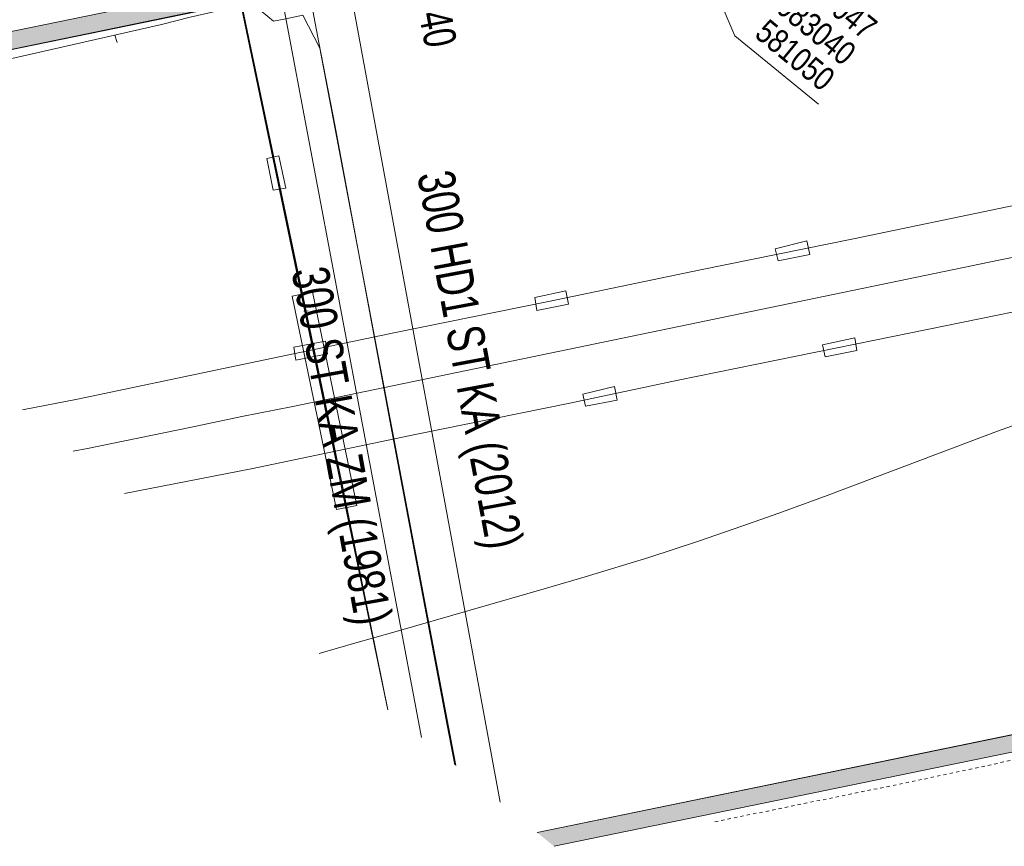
# Model space of a CAD drawing. Header units: metres. Extents: x -740 to 758, y -633 to 854.
# Tile 318 of 656: x 81 to 119, y -633 to -601. Entities that reach past the tile are written whole.
import ezdxf

# ---------------------------------------------------------------- set-up
doc = ezdxf.new("R2010")
doc.units = ezdxf.units.M
doc.header["$MEASUREMENT"] = 0
doc.linetypes.add('125_125', pattern=[0.2496, 0.1248, -0.1248])
for name, color, linetype in [('Gas.LOVION', 7, 'Continuous'), ('Gis.LOVION', 7, 'Continuous'), ('Grundkarte.LOVION', 7, 'Continuous'), ('Telko.LOVION', 7, 'Continuous'), ('Wasser.LOVION', 7, 'Continuous')]:
    doc.layers.add(name, color=color, linetype=linetype)
doc.styles.add('ERSTELLTER_STIL_1', font='arial.ttf')

msp = doc.modelspace()

# ---------------------------------------------------------------- hatches: boundary and pattern name
at = {"layer": 'Grundkarte.LOVION', "linetype": 'Continuous', "lineweight": 18}
for points in [[(66.554, -604.229), (67.229, -604.784), (76.096, -602.971), (90.611, -599.986), (149.678, -587.738), (168.102, -584.518), (168.362, -584.463), (177.806, -582.801), (177.684, -582.162), (168.241, -583.824), (167.98, -583.879), (149.557, -587.099), (90.458, -599.321), (75.942, -602.307)], [(100.621, -632.228), (101.263, -632.756), (153.879, -621.937), (153.758, -621.299)]]:
    msp.add_hatch(color=254, dxfattribs=at).paths.add_polyline_path(points)

# ---------------------------------------------------------------- linework, layer by layer
at = {"layer": 'Gas.LOVION', "color": 1, "linetype": 'Continuous', "lineweight": 18}
msp.add_lwpolyline([(91.987, -600.605), (92.224, -601.823), (92.829, -604.985), (95.032, -616.784), (97.157, -628.089), (97.455, -629.626)], dxfattribs=at)
at = {"layer": 'Gas.LOVION', "color": 1, "linetype": '125_125', "lineweight": 18}
msp.add_lwpolyline([(107.452, -631.811), (115.507, -630.166), (125.972, -627.917), (134.625, -626.036), (137.246, -626.386), (140.885, -626.577), (146.772, -625.277), (148.478, -625.037), (150.144, -624.548)], dxfattribs=at)
at = {"layer": 'Gis.LOVION', "color": 33, "linetype": 'Continuous', "lineweight": 18}
for points in [[(89.206, -600.123), (94.868, -627.5), (93.151, -619.008), (91.727, -612.157), (89.2, -600.064)], [(122.314, -609.403), (118.373, -610.202), (91.214, -615.828), (89.257, -616.211), (87.26, -616.643), (83.318, -617.442), (82.768, -617.555)]]:
    msp.add_lwpolyline(points, dxfattribs=at)
at = {"layer": 'Gis.LOVION', "color": 44, "linetype": 'Continuous', "lineweight": 18}
msp.add_lwpolyline([(96.169, -628.57), (90.853, -600.346), (93.433, -599.828), (99.19, -631.052)], dxfattribs=at)
at = {"layer": 'Gis.LOVION', "color": 33, "linetype": 'Continuous', "lineweight": 18}
msp.add_lwpolyline([(93.685, -619.635), (92.903, -619.8), (91.199, -611.588), (91.981, -611.423)], close=True, dxfattribs=at)
at = {"layer": 'Gis.LOVION', "color": 70, "linetype": 'Continuous', "lineweight": 18}
for points in [[(91.64, -612.166), (91.815, -612.148)], [(91.719, -612.069), (91.736, -612.245)]]:
    msp.add_lwpolyline(points, dxfattribs=at)
at = {"layer": 'Grundkarte.LOVION', "color": 8, "linetype": 'Continuous', "lineweight": 18}
for points in [[(229.811, -573.903), (222.115, -574.685), (216.018, -575.813), (177.783, -582.566), (177.806, -582.801), (168.362, -584.463), (149.678, -587.738), (76.096, -602.971), (67.229, -604.784)], [(214.148, -592.961), (210.252, -591.805), (196.94, -589.265), (178.467, -586.844), (177.806, -582.801), (177.783, -582.566), (216.018, -575.813), (218.242, -587.98), (216.018, -575.813), (222.115, -574.685), (229.811, -573.903), (222.115, -574.685), (216.018, -575.813), (215.718, -573.951), (196.744, -576.988), (167.931, -582.17), (168.362, -584.463), (149.678, -587.738), (76.096, -602.971)], [(76.096, -602.971), (149.678, -587.738), (168.362, -584.463), (178.467, -586.844), (183.781, -588.896), (209.341, -598.811)], [(89.261, -600.384), (88.394, -600.587), (87.267, -600.845), (86.171, -601.129), (80.534, -602.419), (79.433, -602.645), (77.178, -603.161), (75.843, -603.41), (74.513, -603.717), (73.178, -603.966), (71.96, -604.203), (71.843, -604.215), (70.54, -604.49), (69.178, -604.771), (67.843, -605.02), (67.55, -605.048)], [(84.466, -601.828), (84.379, -601.541)], [(100.621, -632.228), (154.624, -621.096), (163.188, -620.111), (168.753, -619.892), (173.538, -620.163), (179.092, -620.743), (186.437, -621.503), (190.191, -622.111)], [(190.191, -622.111), (186.437, -621.503), (179.092, -620.743), (173.538, -620.163), (168.753, -619.892), (163.188, -620.111), (154.624, -621.096), (100.621, -632.228)]]:
    msp.add_lwpolyline(points, dxfattribs=at)
at = {"layer": 'Grundkarte.LOVION', "color": 7, "linetype": 'Continuous', "lineweight": 13}
for points in [[(66.554, -604.229), (75.942, -602.307), (90.458, -599.321), (149.557, -587.099), (167.98, -583.879), (168.241, -583.824), (177.684, -582.162), (177.806, -582.801), (168.362, -584.463), (168.102, -584.518), (149.678, -587.738), (90.611, -599.986), (76.096, -602.971), (67.229, -604.784)], [(89.18, -600.155), (94.868, -627.5)], [(80.823, -615.957), (82.94, -615.543), (88.791, -614.321), (95.163, -612.988), (101.046, -611.793), (106.897, -610.57), (112.78, -609.375), (118.689, -608.147), (125.152, -606.835)], [(125.802, -610.761), (119.632, -612.044), (113.605, -613.284), (106.042, -614.821), (101.872, -615.702), (95.989, -616.898), (89.617, -618.23), (84.744, -619.179)], [(100.621, -632.228), (153.758, -621.299), (153.879, -621.937), (101.263, -632.756)]]:
    msp.add_lwpolyline(points, dxfattribs=at)
at = {"layer": 'Grundkarte.LOVION', "color": 132, "linetype": 'Continuous', "lineweight": 18}
for points in [[(76.096, -602.971), (149.678, -587.738), (153.375, -587.761), (155.266, -587.753), (156.741, -587.727), (158.067, -587.686), (159.217, -587.662), (160.303, -587.586), (161.305, -587.547), (162.274, -587.482), (164.179, -587.325), (168.369, -586.945), (170.072, -586.837), (171.393, -586.738), (172.485, -586.72), (173.784, -586.711), (175.324, -586.738), (178.467, -586.844)], [(120.006, -616.175), (118.322, -616.783), (111.766, -619.257), (109.912, -619.94), (108.482, -620.435), (106.824, -621.011), (104.906, -621.642), (102.466, -622.383), (100.972, -622.824), (95.109, -624.521), (93.641, -624.93), (92.232, -625.334)]]:
    msp.add_lwpolyline(points, dxfattribs=at)
at = {"layer": 'Grundkarte.LOVION', "color": 7, "linetype": 'Continuous', "lineweight": 13}
for points in [[(90.223, -606.289), (90.685, -606.185), (90.955, -607.43), (90.46, -607.508)], [(109.877, -610.22), (109.773, -609.757), (110.985, -609.461), (111.096, -609.983)], [(100.606, -612.131), (100.528, -611.636), (101.714, -611.373), (101.825, -611.894)], [(91.335, -614.043), (91.257, -613.548), (92.476, -613.31), (92.554, -613.805)], [(112.827, -613.183), (112.905, -613.677), (111.687, -613.915), (111.583, -613.452)], [(103.583, -615.062), (103.693, -615.583), (102.474, -615.82), (102.37, -615.358)]]:
    msp.add_lwpolyline(points, close=True, dxfattribs=at)
at = {"layer": 'Grundkarte.LOVION', "color": 253, "linetype": 'Continuous', "lineweight": 18}
for points in [[(92.232, -625.334), (93.641, -624.93), (95.109, -624.521), (100.972, -622.824), (102.466, -622.383), (104.906, -621.642), (106.824, -621.011), (108.482, -620.435), (109.912, -619.94), (111.766, -619.257), (118.322, -616.783), (120.006, -616.175)], [(92.232, -625.334), (93.641, -624.93), (95.109, -624.521), (100.972, -622.824), (102.466, -622.383), (104.906, -621.642), (106.824, -621.011), (108.482, -620.435), (109.912, -619.94), (111.766, -619.257), (118.322, -616.783), (120.006, -616.175)], [(100.621, -632.228), (154.624, -621.096), (163.188, -620.111), (168.753, -619.892), (173.538, -620.163), (179.092, -620.743), (186.437, -621.503), (190.191, -622.111)], [(190.191, -622.111), (186.437, -621.503), (179.092, -620.743), (173.538, -620.163), (168.753, -619.892), (163.188, -620.111), (154.624, -621.096), (100.621, -632.228)], [(190.191, -622.111), (186.437, -621.503), (179.092, -620.743), (173.538, -620.163), (168.753, -619.892), (163.188, -620.111), (154.624, -621.096), (100.621, -632.228)]]:
    msp.add_lwpolyline(points, dxfattribs=at)
at = {"layer": 'Telko.LOVION', "color": 49, "linetype": 'Continuous', "lineweight": 18}
msp.add_lwpolyline([(111.432, -604.201), (108.218, -601.56), (105.612, -595.46)], dxfattribs=at)
at = {"layer": 'Wasser.LOVION', "color": 150, "linetype": 'Continuous', "lineweight": 18}
msp.add_lwpolyline([(88.574, -590.934), (89.744, -595.046), (89.589, -596.184), (89.598, -597.779), (89.618, -597.984), (90.04, -600.647), (90.474, -601.004), (90.953, -600.913), (91.605, -600.775), (92.26, -602.041), (97.487, -629.652)], dxfattribs=at)

# ---------------------------------------------------------------- texts
at = {"layer": 'Gas.LOVION', "color": 7, "linetype": 'Continuous', "lineweight": 13, "insert": (95.079, -597.54), "char_height": 1.24492, "attachment_point": 7, "rotation": 280.7119, "style": 'ERSTELLTER_STIL_1'}
msp.add_mtext('{\\A1;\\W0.71495x;AS(S)40}', dxfattribs=at)
at = {"layer": 'Gas.LOVION', "color": 1, "linetype": 'Continuous', "lineweight": 18, "insert": (95.575, -606.991), "char_height": 1.42278, "attachment_point": 7, "rotation": 280.5444, "style": 'ERSTELLTER_STIL_1'}
msp.add_mtext('{\\A1;\\W0.72073x;300 HD1 ST KA (2012)}', dxfattribs=at)
at = {"layer": 'Telko.LOVION', "color": 220, "linetype": 'Continuous', "lineweight": 18, "char_height": 0.91526, "attachment_point": 7, "rotation": 320.584, "style": 'ERSTELLTER_STIL_1'}
for s, insert in [('{\\A1;\\W0.80002x;664047}', (110.541, -599.607)), ('{\\A1;\\W0.80002x;083040}', (109.733, -600.598)), ('{\\A1;\\W0.80002x;581050}', (108.922, -601.584))]:
    msp.add_mtext(s, dxfattribs=dict(at, insert=insert))
at = {"layer": 'Wasser.LOVION', "color": 150, "linetype": 'Continuous', "lineweight": 18, "insert": (90.746, -610.681), "char_height": 1.42279, "attachment_point": 7, "rotation": 280.2445, "style": 'ERSTELLTER_STIL_1'}
msp.add_mtext('{\\A1;\\W0.72102x;300 ST KA ZM (1981)}', dxfattribs=at)

doc.saveas('drawing.dxf')
